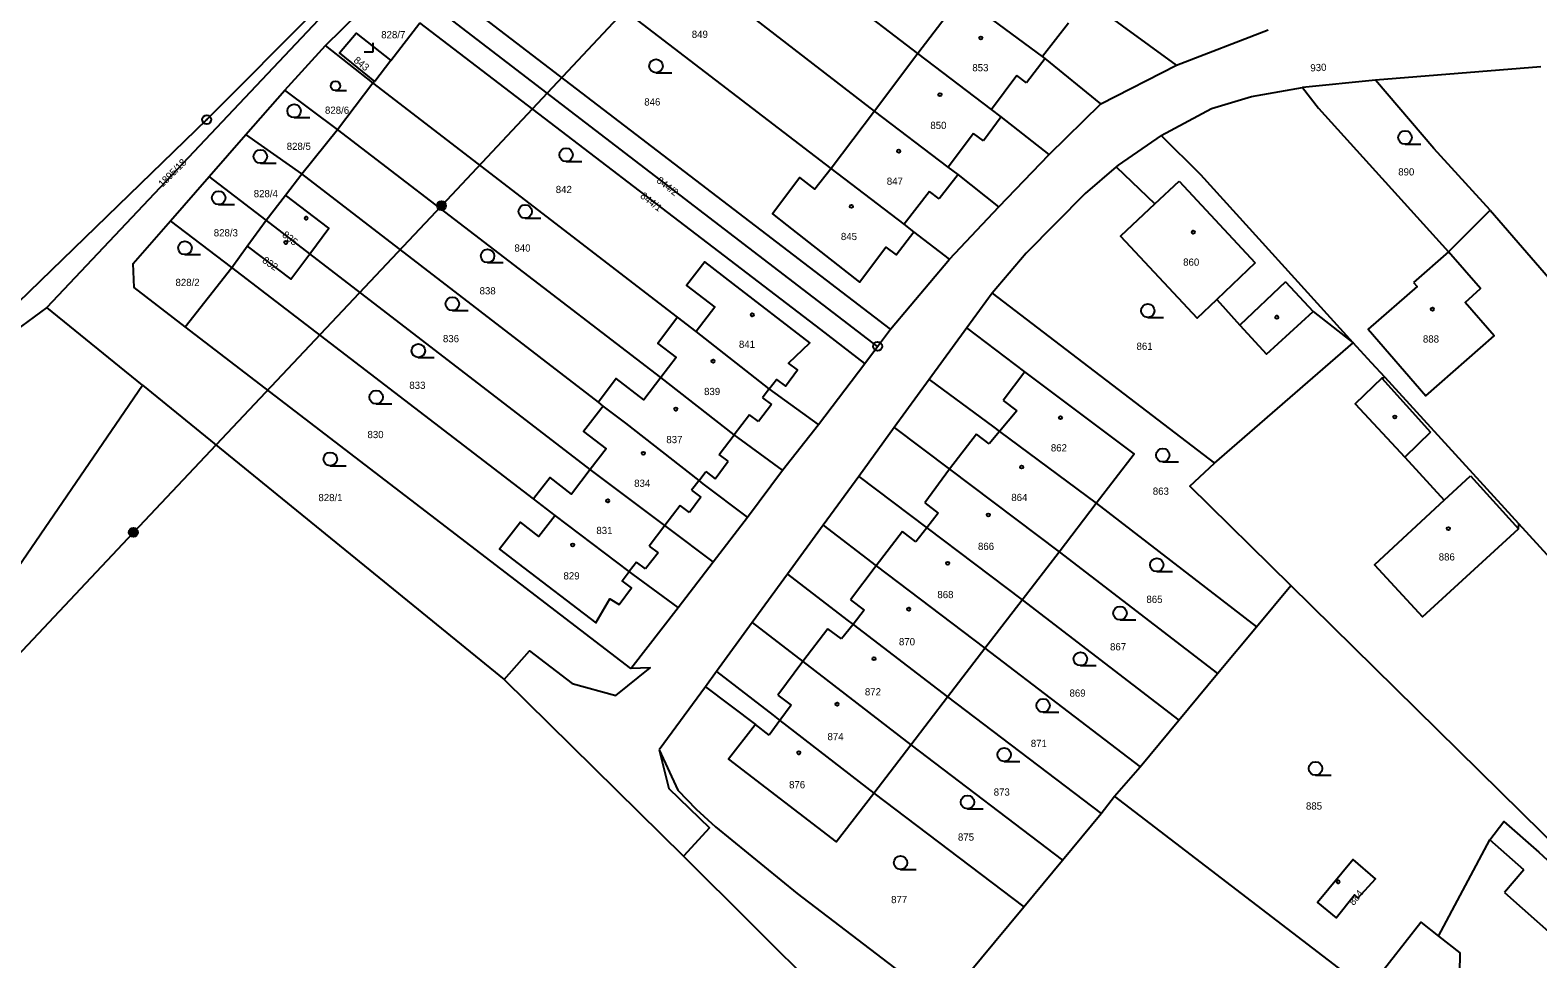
# Model space of a CAD drawing. Extents: x -587171 to -555306, y -1167727 to -1074732.
# Drawn here: x -560432.7 to -560264.8, y -1077699.8 to -1077596.5 of the extents above; entities that cross this region are included whole.
import ezdxf

# ---------------------------------------------------------------- set-up
doc = ezdxf.new("R2010")
doc.units = 0
for name, color, linetype in [('Hranice parcel', 7, 'Continuous'), ('Parcelní čísla', 7, 'Continuous'), ('Poz předměty', 7, 'Continuous'), ('Vnitřní kresba', 7, 'Continuous'), ('Značky bodu BP', 7, 'Continuous'), ('Značky budov', 7, 'Continuous'), ('Značky kultur', 7, 'Continuous')]:
    doc.layers.add(name, color=color, linetype=linetype)

msp = doc.modelspace()

# ---------------------------------------------------------------- linework, layer by layer
at = {"layer": 'Hranice parcel'}
for p, q in [((-560375.85, -1077569.17), (-560430.81, -1077627.37)), ((-560333.83, -1077599.11), (-560365.63, -1077574.69)), ((-560338.65, -1077605.51), (-560374.99, -1077577.45)), ((-560343.49, -1077611.88), (-560376, -1077586.97)), ((-560399.76, -1077598.23), (-560393.77, -1077592.33)), ((-560328.96, -1077592.74), (-560333.83, -1077599.11)), ((-560338.32, -1077631.68), (-560387.83, -1077593.78)), ((-560392.51, -1077599.88), (-560389.29, -1077595.68)), ((-560305.04, -1077600.41), (-560294.85, -1077596.46)), ((-560404.3, -1077603.17), (-560399.76, -1077598.23)), ((-560394.49, -1077602.37), (-560399.76, -1077598.23)), ((-560392.51, -1077599.88), (-560394.27, -1077602.21)), ((-560333.83, -1077599.11), (-560338.65, -1077605.51)), ((-560313.48, -1077604.7), (-560305.04, -1077600.41)), ((-560264.5, -1077600.57), (-560282.9, -1077602.07)), ((-560408.64, -1077608.12), (-560404.3, -1077603.17)), ((-560398.45, -1077607.55), (-560404.3, -1077603.17)), ((-560398.45, -1077607.55), (-560394.49, -1077602.37)), ((-560394.49, -1077602.37), (-560394.27, -1077602.21)), ((-560360.58, -1077628.44), (-560394.49, -1077602.37)), ((-560282.9, -1077602.07), (-560291.02, -1077602.87)), ((-560319.23, -1077610.35), (-560313.48, -1077604.7)), ((-560338.65, -1077605.51), (-560343.49, -1077611.88)), ((-560412.73, -1077612.8), (-560408.64, -1077608.12)), ((-560402.41, -1077612.48), (-560408.64, -1077608.12)), ((-560402.41, -1077612.48), (-560398.45, -1077607.55)), ((-560362.45, -1077635.15), (-560398.45, -1077607.55)), ((-560324.82, -1077616.15), (-560319.23, -1077610.35)), ((-560417.03, -1077617.7), (-560412.73, -1077612.8)), ((-560406.38, -1077617.66), (-560412.73, -1077612.8)), ((-560404.23, -1077614.85), (-560402.41, -1077612.48)), ((-560369.4, -1077637.89), (-560402.41, -1077612.48)), ((-560406.38, -1077617.66), (-560404.23, -1077614.85)), ((-560330.32, -1077621.99), (-560324.82, -1077616.15)), ((-560270.12, -1077616.52), (-560253.99, -1077635.22)), ((-560421.2, -1077622.46), (-560417.03, -1077617.7)), ((-560410.21, -1077622.9), (-560417.03, -1077617.7)), ((-560408.5, -1077620.55), (-560406.38, -1077617.66)), ((-560401.53, -1077621.39), (-560406.38, -1077617.66)), ((-560330.32, -1077621.99), (-560334.28, -1077618.93)), ((-560410.21, -1077622.9), (-560408.5, -1077620.55)), ((-560370.31, -1077645.39), (-560401.53, -1077621.39)), ((-560336.89, -1077629.78), (-560330.32, -1077621.99)), ((-560415.38, -1077629.52), (-560410.21, -1077622.9)), ((-560376.61, -1077648.66), (-560410.21, -1077622.9)), ((-560325.56, -1077625.77), (-560328.38, -1077629.63)), ((-560325.56, -1077625.77), (-560300.82, -1077644.66)), ((-560430.81, -1077627.37), (-560446.42, -1077638.81)), ((-560420.13, -1077636.01), (-560430.81, -1077627.37)), ((-560358.52, -1077630.03), (-560360.58, -1077628.44)), ((-560365.79, -1077667.51), (-560415.38, -1077629.52)), ((-560350.37, -1077636.41), (-560358.52, -1077630.03)), ((-560338.32, -1077631.68), (-560336.89, -1077629.78)), ((-560328.38, -1077629.63), (-560332.57, -1077635.37)), ((-560339.72, -1077633.58), (-560338.32, -1077631.68)), ((-560300.82, -1077644.66), (-560285.36, -1077631.28)), ((-560344.89, -1077640.37), (-560339.72, -1077633.58)), ((-560332.57, -1077635.37), (-560336.47, -1077640.72)), ((-560266.94, -1077651.42), (-560281.82, -1077635.16)), ((-560439.14, -1077663.72), (-560420.13, -1077636.01)), ((-560420.13, -1077636.01), (-560379.89, -1077668.73)), ((-560344.89, -1077640.37), (-560350.37, -1077636.41)), ((-560368.85, -1077638.32), (-560369.4, -1077637.89)), ((-560348.9, -1077645.47), (-560344.89, -1077640.37)), ((-560336.47, -1077640.72), (-560340.42, -1077646.14)), ((-560352.79, -1077650.67), (-560348.9, -1077645.47)), ((-560340.42, -1077646.14), (-560344.39, -1077651.58)), ((-560374.22, -1077650.49), (-560376.61, -1077648.66)), ((-560365.96, -1077656.73), (-560374.22, -1077650.49)), ((-560318.12, -1077654.53), (-560313.97, -1077649.13)), ((-560313.97, -1077649.13), (-560296.15, -1077662.88)), ((-560356.61, -1077655.66), (-560352.79, -1077650.67)), ((-560344.39, -1077651.58), (-560348.35, -1077657.02)), ((-560257.77, -1077661.45), (-560266.94, -1077651.42)), ((-560360.53, -1077660.72), (-560356.61, -1077655.66)), ((-560322.24, -1077659.89), (-560318.12, -1077654.53)), ((-560318.12, -1077654.53), (-560300.47, -1077668.07)), ((-560348.35, -1077657.02), (-560352.28, -1077662.4)), ((-560296.15, -1077662.88), (-560292.32, -1077658.28)), ((-560365.79, -1077667.51), (-560360.53, -1077660.72)), ((-560326.37, -1077665.27), (-560322.24, -1077659.89)), ((-560322.24, -1077659.89), (-560304.79, -1077673.26)), ((-560352.28, -1077662.4), (-560356.25, -1077667.84)), ((-560300.47, -1077668.07), (-560296.15, -1077662.88)), ((-560330.53, -1077670.68), (-560326.37, -1077665.27)), ((-560326.37, -1077665.27), (-560309.1, -1077678.45)), ((-560379.89, -1077668.73), (-560359.92, -1077688.39)), ((-560356.25, -1077667.84), (-560357.49, -1077669.54)), ((-560304.79, -1077673.26), (-560300.47, -1077668.07)), ((-560357.49, -1077669.54), (-560362.63, -1077676.58)), ((-560334.63, -1077676), (-560330.53, -1077670.68)), ((-560330.53, -1077670.68), (-560313.42, -1077683.64)), ((-560309.1, -1077678.45), (-560304.79, -1077673.26)), ((-560338.75, -1077681.37), (-560334.63, -1077676)), ((-560334.63, -1077676), (-560317.73, -1077688.83)), ((-560311.93, -1077681.72), (-560309.1, -1077678.45)), ((-560338.75, -1077681.37), (-560322.05, -1077694.02)), ((-560313.42, -1077683.64), (-560311.93, -1077681.72)), ((-560285.91, -1077701.68), (-560311.93, -1077681.72)), ((-560317.73, -1077688.83), (-560313.42, -1077683.64)), ((-560275.86, -1077697.3), (-560270.16, -1077686.56)), ((-560322.05, -1077694.02), (-560317.73, -1077688.83)), ((-560331.1, -1077704.9), (-560322.05, -1077694.02))]:
    msp.add_line(p, q, dxfattribs=at)
for points in [[(-560375.85, -1077569.17), (-560412.99, -1077606.45), (-560446.42, -1077638.81)], [(-560305.04, -1077600.41), (-560314.06, -1077593.83), (-560314.2, -1077593.72), (-560322.61, -1077587.46)], [(-560336.89, -1077629.78), (-560341.64, -1077626.13), (-560386.37, -1077591.88)], [(-560313.48, -1077604.7), (-560319.68, -1077599.65), (-560319.95, -1077599.45), (-560328.26, -1077593.3)], [(-560394.27, -1077602.21), (-560398.2, -1077599.02), (-560396.35, -1077596.84), (-560392.51, -1077599.88)], [(-560339.72, -1077633.58), (-560344.65, -1077629.82), (-560389.29, -1077595.68)], [(-560319.23, -1077610.35), (-560324.55, -1077606.15), (-560325.65, -1077605.33), (-560333.83, -1077599.11)], [(-560306.74, -1077608.21), (-560301.16, -1077605.22), (-560296.7, -1077603.88), (-560291.02, -1077602.87)], [(-560291.02, -1077602.87), (-560289.24, -1077605.17), (-560274.76, -1077621.16), (-560270.12, -1077616.52)], [(-560270.12, -1077616.52), (-560276.41, -1077609.68), (-560282.9, -1077602.07)], [(-560324.82, -1077616.15), (-560329.36, -1077612.58), (-560330.46, -1077611.76), (-560338.65, -1077605.51)], [(-560306.74, -1077608.21), (-560311.54, -1077611.52), (-560311.77, -1077611.71)], [(-560285.36, -1077631.28), (-560302.35, -1077612.59), (-560306.74, -1077608.21)], [(-560343.49, -1077611.88), (-560345.29, -1077614.19), (-560346.96, -1077612.89), (-560350.02, -1077616.95), (-560348.41, -1077618.21), (-560340.34, -1077624.54), (-560337.38, -1077620.65), (-560336.25, -1077621.5), (-560334.28, -1077618.93)], [(-560334.28, -1077618.93), (-560335.35, -1077618.1), (-560343.49, -1077611.88)], [(-560311.77, -1077611.71), (-560315.2, -1077614.66), (-560321.76, -1077621.32), (-560325.56, -1077625.77)], [(-560311.77, -1077611.71), (-560307.44, -1077615.83), (-560311.29, -1077619.43), (-560302.73, -1077628.55), (-560300.57, -1077626.48), (-560298, -1077629.32), (-560295.01, -1077632.56), (-560289.83, -1077627.79), (-560285.36, -1077631.28)], [(-560401.53, -1077621.39), (-560399.42, -1077618.53), (-560404.23, -1077614.85)], [(-560408.5, -1077620.55), (-560403.64, -1077624.21), (-560401.53, -1077621.39)], [(-560278.66, -1077624.57), (-560278.26, -1077625.03), (-560283.69, -1077629.77), (-560277.27, -1077637.19), (-560269.69, -1077630.5), (-560272.91, -1077626.81), (-560271.19, -1077625.25), (-560274.76, -1077621.16), (-560278.66, -1077624.57)], [(-560415.38, -1077629.52), (-560421.06, -1077625.15), (-560421.2, -1077622.46)], [(-560350.37, -1077636.41), (-560349.58, -1077635.36), (-560348.58, -1077636.12), (-560347.22, -1077634.29), (-560348.25, -1077633.54), (-560345.86, -1077631.3), (-560354.43, -1077624.7), (-560357.56, -1077622.29), (-560359.58, -1077624.92), (-560356.44, -1077627.33), (-560358.52, -1077630.03)], [(-560360.58, -1077628.44), (-560362.77, -1077631.37), (-560360.74, -1077632.93), (-560362.45, -1077635.15)], [(-560313.97, -1077649.13), (-560309.75, -1077643.64), (-560321.91, -1077634.5), (-560328.38, -1077629.63)], [(-560281.82, -1077635.16), (-560283.33, -1077633.51), (-560285.36, -1077631.28)], [(-560362.45, -1077635.15), (-560364.34, -1077637.62), (-560367.4, -1077635.27), (-560369.4, -1077637.89)], [(-560348.9, -1077645.47), (-560353.88, -1077641.83), (-560354.28, -1077641.52), (-560362.45, -1077635.15)], [(-560332.57, -1077635.37), (-560325.38, -1077640.68), (-560324.74, -1077641.16), (-560313.97, -1077649.13)], [(-560281.82, -1077635.16), (-560282.2, -1077635.22), (-560285.17, -1077638.07), (-560279.63, -1077644.01), (-560275.25, -1077648.8), (-560283.01, -1077655.98), (-560277.64, -1077661.78), (-560266.96, -1077651.97), (-560266.94, -1077651.42)], [(-560368.85, -1077638.32), (-560371.04, -1077641.16), (-560368.54, -1077643.08), (-560370.31, -1077645.39)], [(-560352.79, -1077650.67), (-560357.73, -1077646.97), (-560358.19, -1077646.6), (-560366.35, -1077640.24), (-560368.85, -1077638.32)], [(-560336.47, -1077640.72), (-560330.3, -1077645.36), (-560318.12, -1077654.53)], [(-560370.31, -1077645.39), (-560372.39, -1077648.11), (-560374.78, -1077646.28), (-560376.61, -1077648.66)], [(-560356.61, -1077655.66), (-560361.56, -1077651.96), (-560362.01, -1077651.62), (-560370.31, -1077645.39)], [(-560292.32, -1077658.28), (-560303.56, -1077647.23), (-560300.82, -1077644.66)], [(-560340.42, -1077646.14), (-560332.85, -1077651.86), (-560322.24, -1077659.89)], [(-560374.22, -1077650.49), (-560376.01, -1077652.83), (-560378.08, -1077651.24), (-560380.39, -1077654.25), (-560378.32, -1077655.83), (-560369.68, -1077662.43), (-560368.13, -1077659.77), (-560367.08, -1077660.38), (-560365.72, -1077658.55), (-560366.75, -1077657.77), (-560365.96, -1077656.73)], [(-560344.39, -1077651.58), (-560338.46, -1077656.08), (-560326.37, -1077665.27)], [(-560360.53, -1077660.72), (-560365.51, -1077657.06), (-560365.96, -1077656.73)], [(-560348.35, -1077657.02), (-560341.74, -1077662.09), (-560341.05, -1077662.62), (-560330.53, -1077670.68)], [(-560237.94, -1077711.73), (-560238.65, -1077711.03), (-560292.32, -1077658.28)], [(-560352.28, -1077662.4), (-560346.63, -1077666.75), (-560334.63, -1077676)], [(-560379.89, -1077668.73), (-560377.06, -1077665.55), (-560372.31, -1077669.2), (-560367.44, -1077670.51), (-560363.63, -1077667.44), (-560365.79, -1077667.51)], [(-560356.25, -1077667.84), (-560349.94, -1077672.72), (-560349.19, -1077673.3), (-560338.75, -1077681.37)], [(-560357.49, -1077669.54), (-560351.9, -1077673.74), (-560354.93, -1077677.6), (-560342.93, -1077686.8), (-560338.75, -1077681.37)], [(-560362.63, -1077676.58), (-560360.56, -1077681.04), (-560358.52, -1077683.18), (-560356.35, -1077685.14), (-560347.27, -1077692.56), (-560331.1, -1077704.9)], [(-560362.63, -1077676.58), (-560361.55, -1077680.87), (-560357.03, -1077685.24), (-560359.92, -1077688.39)], [(-560270.16, -1077686.56), (-560268.62, -1077684.55), (-560264.69, -1077687.95), (-560259.99, -1077692.27), (-560260.7, -1077693.04), (-560253.79, -1077698.88), (-560253.69, -1077698.77), (-560247.36, -1077704.43), (-560247.23, -1077704.28), (-560245.33, -1077705.94), (-560249.1, -1077710.26), (-560251, -1077708.68), (-560253.4, -1077711.37), (-560244.43, -1077719.71)], [(-560359.92, -1077688.39), (-560336.97, -1077711.25), (-560277.37, -1077755.62)], [(-560284.85, -1077693.05), (-560282.89, -1077690.9), (-560285.37, -1077688.75), (-560289.35, -1077693.54), (-560287.27, -1077695.26), (-560285.22, -1077692.71), (-560284.85, -1077693.05)], [(-560280.97, -1077704.03), (-560283.06, -1077702.4), (-560277.84, -1077695.75), (-560275.86, -1077697.3)], [(-560275.86, -1077697.3), (-560273.52, -1077699.14), (-560273.55, -1077701.41)]]:
    msp.add_lwpolyline(points, dxfattribs=at)
at = {"layer": 'Poz předměty'}
for p, q in [((-560354.12, -1077581.15), (-560386.86, -1077616.04)), ((-560386.86, -1077616.04), (-560421.15, -1077652.37)), ((-560457.87, -1077691.37), (-560421.15, -1077652.37))]:
    msp.add_line(p, q, dxfattribs=at)
for centre, radius in [((-560386.86, -1077616.04), 0.5), ((-560386.86, -1077616.04), 0.4), ((-560386.86, -1077616.04), 0.3), ((-560386.86, -1077616.04), 0.2), ((-560386.86, -1077616.04), 0.1), ((-560421.15, -1077652.37), 0.5), ((-560421.15, -1077652.37), 0.5), ((-560421.15, -1077652.37), 0.4), ((-560421.15, -1077652.37), 0.4), ((-560421.15, -1077652.37), 0.3), ((-560421.15, -1077652.37), 0.3), ((-560421.15, -1077652.37), 0.2), ((-560421.15, -1077652.37), 0.2), ((-560421.15, -1077652.37), 0.1), ((-560421.15, -1077652.37), 0.1)]:
    msp.add_circle(centre, radius, dxfattribs=at)
at = {"layer": 'Vnitřní kresba'}
for p, q in [((-560317.06, -1077595.71), (-560319.95, -1077599.45)), ((-560319.68, -1077599.65), (-560321.74, -1077602.35)), ((-560322.8, -1077601.56), (-560325.65, -1077605.33)), ((-560321.74, -1077602.35), (-560322.8, -1077601.56)), ((-560324.55, -1077606.15), (-560326.53, -1077608.83)), ((-560327.64, -1077608), (-560330.46, -1077611.76)), ((-560326.53, -1077608.83), (-560327.64, -1077608)), ((-560329.36, -1077612.58), (-560331.45, -1077615.27)), ((-560307.44, -1077615.83), (-560304.74, -1077613.31)), ((-560304.74, -1077613.31), (-560296.27, -1077622.39)), ((-560332.52, -1077614.44), (-560335.35, -1077618.1)), ((-560331.45, -1077615.27), (-560332.52, -1077614.44)), ((-560296.27, -1077622.39), (-560300.57, -1077626.48)), ((-560292.92, -1077624.51), (-560298, -1077629.32)), ((-560292.92, -1077624.51), (-560289.83, -1077627.79)), ((-560321.91, -1077634.5), (-560324.34, -1077637.72)), ((-560282.2, -1077635.22), (-560276.77, -1077641.24)), ((-560350.37, -1077636.41), (-560351.12, -1077637.39)), ((-560350.13, -1077638.15), (-560351.58, -1077640.04)), ((-560351.12, -1077637.39), (-560350.13, -1077638.15)), ((-560322.81, -1077638.87), (-560324.74, -1077641.16)), ((-560324.34, -1077637.72), (-560322.81, -1077638.87)), ((-560352.58, -1077639.29), (-560354.28, -1077641.52)), ((-560351.58, -1077640.04), (-560352.58, -1077639.29)), ((-560355.94, -1077643.71), (-560354.28, -1077641.52)), ((-560327.31, -1077641.44), (-560330.3, -1077645.36)), ((-560325.88, -1077642.51), (-560327.31, -1077641.44)), ((-560324.74, -1077641.16), (-560325.88, -1077642.51)), ((-560276.77, -1077641.24), (-560279.63, -1077644.01)), ((-560354.94, -1077644.47), (-560355.94, -1077643.71)), ((-560358.19, -1077646.6), (-560357.43, -1077645.61)), ((-560357.43, -1077645.61), (-560356.39, -1077646.41)), ((-560356.39, -1077646.41), (-560354.94, -1077644.47)), ((-560330.3, -1077645.36), (-560333.07, -1077649.09)), ((-560358.19, -1077646.6), (-560359.02, -1077647.68)), ((-560275.25, -1077648.8), (-560272.31, -1077646.08)), ((-560272.31, -1077646.08), (-560266.96, -1077651.97)), ((-560357.99, -1077648.47), (-560359.27, -1077650.16)), ((-560359.02, -1077647.68), (-560357.99, -1077648.47)), ((-560360.3, -1077649.38), (-560362.01, -1077651.62)), ((-560359.27, -1077650.16), (-560360.3, -1077649.38)), ((-560333.07, -1077649.09), (-560331.57, -1077650.22)), ((-560331.57, -1077650.22), (-560332.85, -1077651.86)), ((-560362.01, -1077651.62), (-560363.75, -1077653.9)), ((-560335.56, -1077652.27), (-560338.46, -1077656.08)), ((-560334.07, -1077653.41), (-560335.56, -1077652.27)), ((-560332.85, -1077651.86), (-560334.07, -1077653.41)), ((-560363.75, -1077653.9), (-560362.74, -1077654.66)), ((-560365.16, -1077655.67), (-560365.96, -1077656.73)), ((-560364.14, -1077656.44), (-560365.16, -1077655.67)), ((-560362.74, -1077654.66), (-560364.14, -1077656.44)), ((-560338.46, -1077656.08), (-560341.33, -1077659.87)), ((-560341.33, -1077659.87), (-560339.8, -1077661.04)), ((-560339.8, -1077661.04), (-560341.05, -1077662.62)), ((-560343.86, -1077663.09), (-560346.63, -1077666.75)), ((-560342.33, -1077664.23), (-560343.86, -1077663.09)), ((-560341.05, -1077662.62), (-560342.33, -1077664.23)), ((-560346.63, -1077666.75), (-560349.41, -1077670.49)), ((-560349.41, -1077670.49), (-560347.93, -1077671.6)), ((-560347.93, -1077671.6), (-560349.19, -1077673.3)), ((-560350.39, -1077674.93), (-560351.9, -1077673.74)), ((-560349.19, -1077673.3), (-560350.39, -1077674.93)), ((-560266.37, -1077689.9), (-560270.16, -1077686.56)), ((-560266.37, -1077689.9), (-560268.53, -1077692.43)), ((-560268.53, -1077692.43), (-560259.52, -1077700.43))]:
    msp.add_line(p, q, dxfattribs=at)
at = {"layer": 'Značky bodu BP'}
for centre, radius in [((-560412.99, -1077606.45), 0.5), ((-560412.99, -1077606.45), 0.0303), ((-560338.32, -1077631.68), 0.5), ((-560338.32, -1077631.68), 0.0303)]:
    msp.add_circle(centre, radius, dxfattribs=at)
at = {"layer": 'Značky budov'}
for centre in [(-560326.82, -1077597.38), (-560331.38, -1077603.68), (-560335.96, -1077609.96), (-560341.23, -1077616.11), (-560401.93, -1077617.42), (-560404.19, -1077620.12), (-560303.18, -1077618.98), (-560352.27, -1077628.17), (-560293.87, -1077628.44), (-560276.56, -1077627.54), (-560356.63, -1077633.33), (-560360.77, -1077638.66), (-560317.95, -1077639.61), (-560280.74, -1077639.54), (-560364.4, -1077643.58), (-560322.28, -1077645.11), (-560368.36, -1077648.87), (-560325.99, -1077650.43), (-560274.78, -1077651.96), (-560372.25, -1077653.77), (-560330.51, -1077655.81), (-560334.85, -1077660.91), (-560338.72, -1077666.43), (-560342.83, -1077671.48), (-560347.08, -1077676.89), (-560287.04, -1077691.25)]:
    msp.add_circle(centre, 0.175, dxfattribs=at)
at = {"layer": 'Značky kultur'}
for p, q in [((-560394.46, -1077598.92), (-560394.46, -1077597.92)), ((-560395.46, -1077598.92), (-560394.46, -1077598.92)), ((-560362.98, -1077601.25), (-560361.23, -1077601.25)), ((-560398.66, -1077603.23), (-560397.43, -1077603.23)), ((-560403.27, -1077606.24), (-560401.52, -1077606.24)), ((-560279.6, -1077609.2), (-560277.85, -1077609.2)), ((-560407.02, -1077611.31), (-560405.27, -1077611.31)), ((-560372.99, -1077611.12), (-560371.24, -1077611.12)), ((-560411.67, -1077615.91), (-560409.92, -1077615.91)), ((-560377.54, -1077617.43), (-560375.79, -1077617.43)), ((-560415.42, -1077621.48), (-560413.67, -1077621.48)), ((-560381.73, -1077622.37), (-560379.98, -1077622.37)), ((-560385.65, -1077627.7), (-560383.9, -1077627.7)), ((-560308.24, -1077628.46), (-560306.49, -1077628.46)), ((-560389.44, -1077632.91), (-560387.69, -1077632.91)), ((-560394.13, -1077638.08), (-560392.38, -1077638.08)), ((-560399.24, -1077644.97), (-560397.49, -1077644.97)), ((-560306.57, -1077644.53), (-560304.82, -1077644.53)), ((-560307.24, -1077656.74), (-560305.49, -1077656.74)), ((-560311.33, -1077662.11), (-560309.58, -1077662.11)), ((-560315.74, -1077667.2), (-560313.99, -1077667.2)), ((-560319.89, -1077672.38), (-560318.14, -1077672.38)), ((-560324.23, -1077677.85), (-560322.48, -1077677.85)), ((-560289.57, -1077679.39), (-560287.82, -1077679.39)), ((-560328.31, -1077683.13), (-560326.56, -1077683.13)), ((-560335.76, -1077689.87), (-560334.01, -1077689.87))]:
    msp.add_line(p, q, dxfattribs=at)
for centre, radius in [((-560362.98, -1077600.5), 0.75), ((-560398.66, -1077602.7), 0.525), ((-560403.27, -1077605.49), 0.75), ((-560279.6, -1077608.45), 0.75), ((-560407.02, -1077610.56), 0.75), ((-560372.99, -1077610.37), 0.75), ((-560411.67, -1077615.16), 0.75), ((-560377.54, -1077616.68), 0.75), ((-560415.42, -1077620.73), 0.75), ((-560381.73, -1077621.62), 0.75), ((-560385.65, -1077626.95), 0.75), ((-560308.24, -1077627.71), 0.75), ((-560389.44, -1077632.16), 0.75), ((-560394.13, -1077637.33), 0.75), ((-560399.24, -1077644.22), 0.75), ((-560306.57, -1077643.78), 0.75), ((-560307.24, -1077655.99), 0.75), ((-560311.33, -1077661.36), 0.75), ((-560315.74, -1077666.45), 0.75), ((-560319.89, -1077671.63), 0.75), ((-560324.23, -1077677.1), 0.75), ((-560289.57, -1077678.64), 0.75), ((-560328.31, -1077682.38), 0.75), ((-560335.76, -1077689.12), 0.75)]:
    msp.add_circle(centre, radius, dxfattribs=at)

# ---------------------------------------------------------------- texts
at = {"layer": 'Parcelní čísla'}
for s, p in [('828/7', (-560393.57, -1077597.41)), ('849', (-560359, -1077597.37)), ('853', (-560327.77, -1077601.08)), ('828/6', (-560399.83, -1077605.81)), ('846', (-560364.29, -1077604.89)), ('850', (-560332.44, -1077607.5)), ('828/5', (-560404.09, -1077609.83)), ('890', (-560280.36, -1077612.67)), ('847', (-560337.29, -1077613.71)), ('828/4', (-560407.76, -1077615.09)), ('842', (-560374.14, -1077614.63)), ('828/3', (-560412.21, -1077619.45)), ('840', (-560378.74, -1077621.14)), ('845', (-560342.4, -1077619.86)), ('860', (-560304.3, -1077622.71)), ('828/2', (-560416.47, -1077624.97)), ('838', (-560382.62, -1077625.9)), ('836', (-560386.7, -1077631.22)), ('888', (-560277.61, -1077631.26)), ('841', (-560353.75, -1077631.85)), ('861', (-560309.49, -1077632.07)), ('833', (-560390.44, -1077636.41)), ('839', (-560357.63, -1077637.1)), ('830', (-560395.1, -1077641.89)), ('837', (-560361.83, -1077642.45)), ('862', (-560319.03, -1077643.37)), ('834', (-560365.41, -1077647.31)), ('828/1', (-560400.56, -1077648.9)), ('864', (-560323.43, -1077648.89)), ('863', (-560307.68, -1077648.19)), ('831', (-560369.62, -1077652.56)), ('866', (-560327.14, -1077654.33)), ('886', (-560275.85, -1077655.5)), ('829', (-560373.28, -1077657.61)), ('868', (-560331.66, -1077659.69)), ('865', (-560308.39, -1077660.22)), ('870', (-560335.94, -1077664.94)), ('867', (-560312.44, -1077665.5)), ('872', (-560339.73, -1077670.51)), ('869', (-560316.95, -1077670.65)), ('874', (-560343.89, -1077675.49)), ('871', (-560321.26, -1077676.25)), ('876', (-560348.17, -1077680.84)), ('873', (-560325.39, -1077681.66)), ('885', (-560290.63, -1077683.21)), ('875', (-560329.37, -1077686.67)), ('877', (-560336.81, -1077693.62))]:
    msp.add_text(s, height=0.803, dxfattribs=at).set_placement(p)
for s, rotation, p in [('843', 321, (-560396.71, -1077599.98)), ('930', 3, (-560290.12, -1077601.11)), ('1895/18', 45, (-560417.92, -1077614.04)), ('844/2', 322, (-560363, -1077613.36)), ('844/1', 322, (-560364.81, -1077615.08)), ('835', 321, (-560404.66, -1077619.4)), ('832', 325, (-560406.88, -1077622.28)), ('884', 51, (-560285.32, -1077693.94))]:
    msp.add_text(s, height=0.803, rotation=rotation, dxfattribs=at).set_placement(p)

doc.saveas('drawing.dxf')
